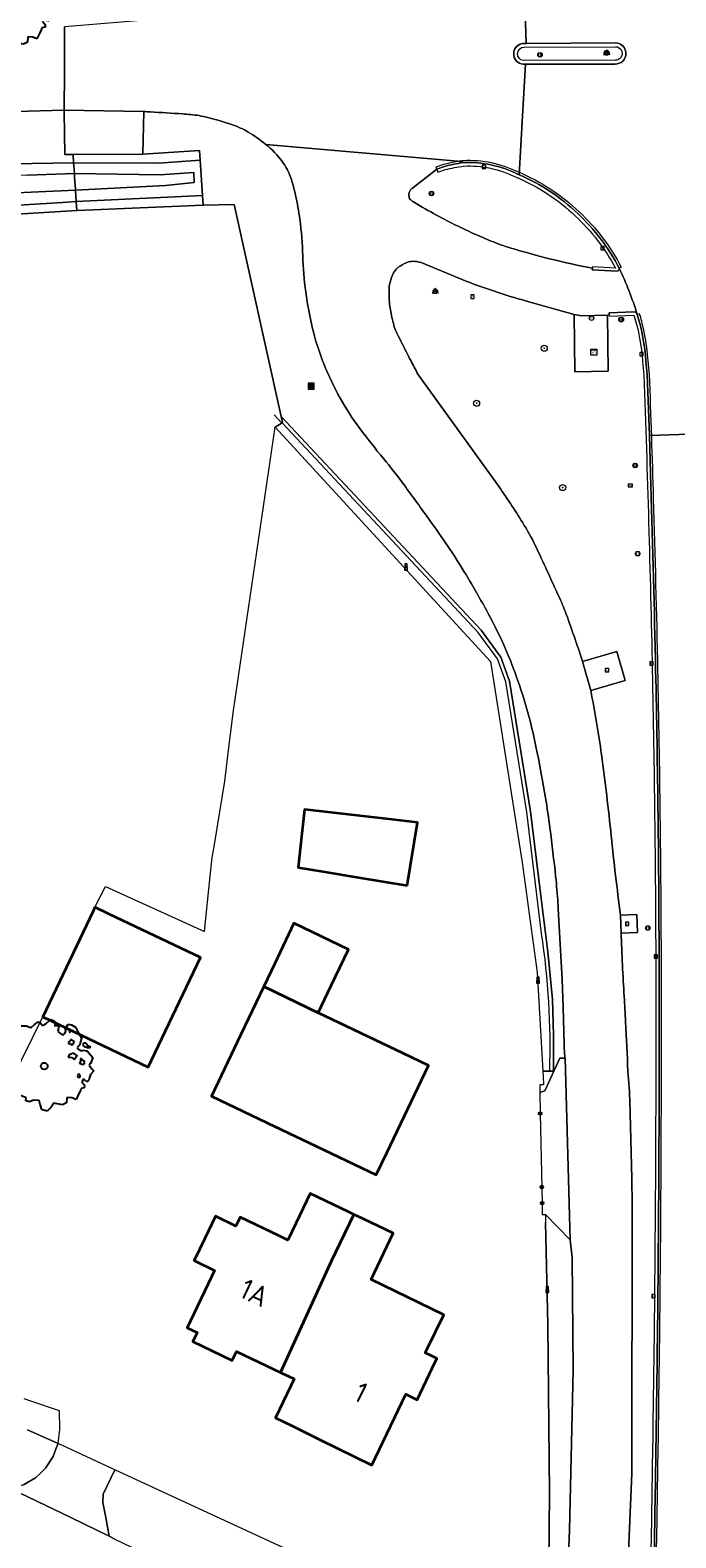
# Model space of a CAD drawing. Header units: metres. Extents: x 152391 to 157968, y 462336 to 467280.
# Tile 322 of 656: x 153746 to 153788, y 465840 to 465940. Entities that reach past the tile are written whole.
import ezdxf
from ezdxf.enums import TextEntityAlignment as Align

# ---------------------------------------------------------------- set-up
doc = ezdxf.new("R2010")
doc.units = ezdxf.units.M
doc.header["$LTSCALE"] = 0.75
doc.layers.get('0').update_dxf_attribs({"lineweight": 25})
for name, color, linetype, lineweight in [('B-GV-GR-BOOM-S', 252, 'Continuous', 25), ('B-WE-GR-BOOM-S', 251, 'Continuous', 25), ('B-WE-GR-GRAS-GV', 251, 'Continuous', 13), ('B-WE-GR-GROENVOORZIENING-GV', 251, 'Continuous', 18), ('B-WE-GR-HAAG-G', 251, 'GR-HAAG1', 13), ('B-WE-IE-MEUBILAIR_WEGMEUBILAIR-GV', 251, 'Continuous', 18), ('B-WE-IE-MEUBILAIR_WEGMEUBILAIR-S', 251, 'Continuous', 25), ('B-WE-IE-MEUBILAIR_WEGMEUBILAIR_PAAL-S', 251, 'Continuous', 25), ('B-WE-IE-MEUBILAIR_WEGMEUBILAIR_VERKEERSBORD-S', 251, 'Continuous', 25), ('B-WE-OG-BEBOUWING-GV', 6, 'Continuous', 35), ('B-WE-OG-BEBOUWING-T18', 1, 'Continuous', 18), ('B-WE-OG-WATER-GV', 251, 'Continuous', 18), ('B-WE-OG-WATER_SLOOT-GV', 251, 'Continuous', 18), ('B-WE-OG-WEG-GV', 251, 'Continuous', 18), ('B-WE-RI-GWA_KOLK-S', 251, 'Continuous', 25), ('B-WE-RI-GWA_RIOOLPUT-S', 251, 'Continuous', 25), ('B-WE-RI-HWA_GOOT_LIJNGOOT-G', 251, 'Continuous', 18), ('B-WE-VH-VERHARDING_ASFALT-GV', 251, 'Continuous', 18), ('B-WE-VH-VERHARDING_GESLOTEN-GV', 251, 'Continuous', 18), ('B-WE-VH-VERHARDING_OPEN-GV', 251, 'Continuous', 18), ('B-WE-VH-VERHARDING_STRAATBAKSTEEN-GV', 251, 'Continuous', 18), ('B-WE-VW-VRI-S', 160, 'Continuous', 25), ('X-XX-AL-VERWIJZING-S', 251, 'Continuous', 25)]:
    doc.layers.add(name, color=color, linetype=linetype, lineweight=lineweight)
doc.styles.add('NLCS-ISO', font='isocpeur.ttf')
doc.styles.add('NLCS-ISO-ANNOTATIVE-T18', font='NLCS-ISO.ttf', dxfattribs={"height": 1.8})
doc.styles.add('NLCS-ISO-M750-T18', font='NLCS-ISO.ttf', dxfattribs={"height": 1.35})
doc.linetypes.add('GR-HAAG1', pattern='A,6,[176,NLCS.SHX,S=0.125,R=0,X=0,Y=0],-2', length=8)

# ---------------------------------------------------------------- blocks, each defined once
blk = doc.blocks.new('SIE-WEG_VERKEERSBORD_INFORMATIE-SO')
at = {"linetype": 'ByBlock', "lineweight": 18}
h = blk.add_hatch(color=0, dxfattribs=at)
h.dxf.hatch_style = 1
h.paths.add_polyline_path([(0.32, 0.49), (-0.82, 0.49), (-0.82, 0.19), (-0.32, 0.19), (-0.32, -1.62), (0.32, -1.62)])
h = blk.add_hatch(color=0, dxfattribs=at)
h.dxf.hatch_style = 1
edge = h.paths.add_edge_path()
edge.add_arc((0, 1.25), 0.373, 0, 360)
at = {"color": 0, "linetype": 'ByBlock', "lineweight": 18}
for points in [[(-2, -2), (2, -2), (2, 2), (-2, 2)], [(0.32, 0.49), (-0.82, 0.49), (-0.82, 0.19), (-0.32, 0.19), (-0.32, -1.62), (0.32, -1.62)]]:
    blk.add_lwpolyline(points, close=True, dxfattribs=at)
blk.add_circle((0, 1.25), 0.373, dxfattribs=at)
blk = doc.blocks.new('SIE-WEG_VERKEERSBORD-SO')
at = {"color": 0, "linetype": 'ByBlock', "lineweight": 18}
blk.add_lwpolyline([(-1.125, -1.125), (1.125, -1.125), (1.125, 1.125), (-1.125, 1.125)], close=True, dxfattribs=at)
at = {"color": 0, "linetype": 'ByBlock', "lineweight": 18, "style": 'NLCS-ISO'}
blk.add_text('vb', height=1.5, dxfattribs=at).set_placement((0, 0), align=Align.MIDDLE_CENTER)
blk = doc.blocks.new('SIE-WEG_VERKEERSBORD_WEGWIJZER-SO')
at = {"linetype": 'ByBlock', "lineweight": 18}
h = blk.add_hatch(color=0, dxfattribs=at)
h.dxf.hatch_style = 1
h.paths.add_polyline_path([(0.5, 1), (0, 2), (-0.5, 1)])
h = blk.add_hatch(color=0, dxfattribs=at)
h.dxf.hatch_style = 1
h.paths.add_polyline_path([(-1.38, -0.22), (-2, -1.15), (-0.88, -1.09)])
h = blk.add_hatch(color=0, dxfattribs=at)
h.dxf.hatch_style = 1
h.paths.add_polyline_path([(1.38, -0.22), (2, -1.15), (0.88, -1.09)])
at = {"color": 0, "linetype": 'ByBlock', "lineweight": 18}
for points in [[(-1.13, -0.65), (0, 0)], [(0, 1), (0, 0)], [(1.13, -0.65), (0, 0)]]:
    blk.add_lwpolyline(points, dxfattribs=at)
for points in [[(0.5, 1), (0, 2), (-0.5, 1)], [(-1.38, -0.22), (-2, -1.15), (-0.88, -1.09)], [(1.38, -0.22), (2, -1.15), (0.88, -1.09)]]:
    blk.add_lwpolyline(points, close=True, dxfattribs=at)
blk = doc.blocks.new('SKL-VRI_TERREINKAST-SO')
at = {"lineweight": 18}
for points in [[(-2, 2), (2, 2), (2, 1.68), (-2, 1.68)], [(-2, 1.52), (2, 1.52), (2, -2), (-2, -2)]]:
    blk.add_lwpolyline(points, close=True, dxfattribs=at)
at = {"lineweight": 18, "style": 'NLCS-ISO'}
blk.add_text('vri', height=1.8, dxfattribs=at).set_placement((0, 0), align=Align.MIDDLE_CENTER)
blk = doc.blocks.new('SAL-VERWIJZING_SYMBOOL-SO')
at = {"color": 0, "linetype": 'ByBlock', "lineweight": -2}
blk.add_circle((0, 0), 0.9, dxfattribs=at)
at = {"color": 0, "linetype": 'ByBlock', "lineweight": -2, "style": 'NLCS-ISO-ANNOTATIVE-T18'}
blk.add_attdef('SYMBOOL', (2.5, -2.5), '', height=1.8, dxfattribs=at)
blk = doc.blocks.new('SIE-WEG_PAAL_VERKEERSBORD-SO')
at = {"color": 0, "linetype": 'ByBlock', "lineweight": 18}
blk.add_circle((0, 0), 1.5, dxfattribs=at)
at = {"color": 0, "linetype": 'ByBlock', "lineweight": 18, "style": 'NLCS-ISO'}
blk.add_text('vb', height=1.5, dxfattribs=at).set_placement((0, 0.13), align=Align.MIDDLE_CENTER)
blk = doc.blocks.new('SIE-WEG_PAAL_GRENSPAAL-SO')
at = {"linetype": 'ByBlock', "lineweight": 18}
h = blk.add_hatch(color=0, dxfattribs=at)
h.dxf.hatch_style = 1
h.paths.add_polyline_path([(0.90625, -0.5), (0.875, 0), (-0.875, 0), (-0.90625, -0.5)])
h.paths.add_polyline_path([(-0.8125, 1), (-0.84375, 0.5), (0.84375, 0.5), (0.8125, 1)])
at = {"color": 0, "linetype": 'ByBlock', "lineweight": 18}
blk.add_lwpolyline([(-1, -2), (1, -2), (0.75, 2), (-0.75, 2)], close=True, dxfattribs=at)
for points in [[(0.875, 0), (-0.875, 0)], [(0.84375, 0.5), (-0.84375, 0.5)], [(0.8125, 1), (-0.8125, 1)], [(0.90625, -0.5), (-0.90625, -0.5)]]:
    blk.add_lwpolyline(points, dxfattribs=at)
blk = doc.blocks.new('SIE-WEG_PAAL_DRUKKNOPPAAL-SO')
at = {"color": 0, "linetype": 'ByBlock', "lineweight": 18}
blk.add_circle((0, 0), 1.5, dxfattribs=at)
at = {"color": 0, "linetype": 'ByBlock', "lineweight": 18, "style": 'NLCS-ISO'}
blk.add_text('dk', height=1.5, dxfattribs=at).set_placement((0, 0.15), align=Align.MIDDLE_CENTER)
blk = doc.blocks.new('SKL-VRI_PAAL-SO')
at = {"lineweight": 18}
blk.add_circle((0, 0), 1.59, dxfattribs=at)
at = {"lineweight": 18, "style": 'NLCS-ISO'}
blk.add_text('vri', height=1.8, dxfattribs=at).set_placement((-0.06, 0.08), align=Align.MIDDLE_CENTER)
blk = doc.blocks.new('SIE-WEG_PAAL_HECTOMETERPAAL-SO')
at = {"color": 0, "linetype": 'ByBlock', "lineweight": 18}
blk.add_lwpolyline([(-1.44375, -0.94375), (1.44375, -0.94375), (1.44375, 0.94375), (-1.44375, 0.94375)], close=True, dxfattribs=at)
at = {"color": 0, "linetype": 'ByBlock', "lineweight": 18, "style": 'NLCS-ISO'}
blk.add_text('hm', height=1.5, dxfattribs=at).set_placement((0, 0), align=Align.MIDDLE_CENTER)
at = {"style": 'NLCS-ISO'}
blk.add_attdef('WAARDE', (2.13125, -1.69375), '', height=1.5, dxfattribs=at)
blk = doc.blocks.new('SRI-KOLK-SO')
at = {"color": 0, "linetype": 'ByBlock', "lineweight": 18}
blk.add_lwpolyline([(-1.125, -1.125), (1.125, -1.125), (1.125, 1.125), (-1.125, 1.125)], close=True, dxfattribs=at)
at = {"color": 0, "linetype": 'ByBlock', "lineweight": 18, "style": 'NLCS-ISO'}
blk.add_text('k', height=1.5, dxfattribs=at).set_placement((0, 0), align=Align.MIDDLE_CENTER)
blk = doc.blocks.new('SRI-PUT_INSPECTIEPUT_RIOOLPUT-SO')
at = {"color": 0, "linetype": 'ByBlock', "lineweight": 18}
blk.add_lwpolyline([(-1.12, -1.12), (1.12, -1.12), (1.12, 1.12), (-1.12, 1.12)], close=True, dxfattribs=at)
at = {"color": 0, "linetype": 'ByBlock', "lineweight": 18, "style": 'NLCS-ISO'}
blk.add_text('r', height=1.5, dxfattribs=at).set_placement((0, 0.28), align=Align.MIDDLE_CENTER)
blk = doc.blocks.new('SGR-BOOM_01-SO')
at = {"linetype": 'ByBlock', "lineweight": 18}
h = blk.add_hatch(color=0, dxfattribs=at)
h.dxf.hatch_style = 1
edge = h.paths.add_edge_path()
edge.add_arc((0, 0), 0.25, 0, 360)
at = {"color": 0, "linetype": 'ByBlock', "lineweight": 18}
for radius in [2, 0.25]:
    blk.add_circle((0, 0), radius, dxfattribs=at)
blk = doc.blocks.new('SGR-BOOM_50_100')
at = {"linetype": 'Continuous'}
for p, q in [((0.116, 2.811), (0.364, 3.044)), ((0.364, 3.044), (0.467, 3.074)), ((0.467, 3.074), (0.591, 3.015)), ((0.591, 3.015), (0.695, 2.928)), ((-2.014, 1.935), (-1.972, 2.11)), ((-1.972, 2.11), (-1.869, 2.373)), ((-1.869, 2.373), (-1.807, 2.665)), ((-1.807, 2.665), (-1.187, 2.665)), ((-1.187, 2.665), (-0.918, 2.548)), ((-0.918, 2.548), (-0.835, 2.577)), ((-0.835, 2.577), (-0.649, 2.752)), ((-0.649, 2.752), (-0.401, 2.928)), ((-0.401, 2.928), (-0.236, 2.811)), ((-0.236, 2.811), (-0.112, 2.694)), ((-0.112, 2.694), (0.116, 2.811)), ((0.715, 2.723), (0.674, 2.665)), ((0.674, 2.665), (0.943, 2.694)), ((0.695, 2.928), (0.715, 2.723)), ((0.964, 2.636), (0.902, 2.285)), ((0.902, 2.285), (1.005, 2.198)), ((0.943, 2.694), (0.964, 2.636)), ((1.005, 2.198), (1.232, 2.052)), ((1.232, 2.052), (1.336, 2.139)), ((1.336, 2.139), (1.418, 2.285)), ((1.398, 2.49), (1.584, 2.782)), ((1.418, 2.285), (1.398, 2.49)), ((1.584, 2.782), (1.811, 2.723)), ((1.729, 2.431), (1.646, 2.373)), ((1.646, 2.373), (1.687, 2.227)), ((1.687, 2.227), (1.708, 2.198)), ((1.708, 2.256), (1.729, 2.431)), ((1.811, 2.723), (2.059, 2.577)), ((2.059, 2.577), (2.225, 2.256)), ((2.225, 2.256), (2.452, 1.876)), ((-2.903, 1.029), (-2.717, 1.555)), ((-2.841, 0.942), (-2.903, 1.029)), ((-2.717, 1.555), (-2.593, 1.526)), ((-2.593, 1.526), (-2.386, 1.613)), ((-2.386, 1.613), (-2.096, 1.526)), ((-2.096, 1.526), (-1.993, 1.643)), ((-1.993, 1.643), (-2.014, 1.935)), ((1.667, 1.613), (1.584, 1.555)), ((1.584, 1.555), (1.646, 1.467)), ((1.646, 1.467), (1.749, 1.497)), ((1.729, 1.73), (1.667, 1.613)), ((1.832, 1.73), (1.729, 1.73)), ((1.749, 1.497), (1.832, 1.38)), ((1.915, 1.672), (1.832, 1.73)), ((1.832, 1.38), (1.915, 1.497)), ((1.997, 1.555), (1.915, 1.672)), ((1.915, 1.497), (1.997, 1.555)), ((2.349, 1.409), (2.183, 1.234)), ((2.183, 1.234), (2.266, 1.117)), ((2.266, 1.117), (2.452, 1)), ((2.452, 1.876), (2.349, 1.409)), ((2.452, 1), (2.556, 1.059)), ((2.618, 1.526), (2.556, 1.438)), ((2.556, 1.438), (2.597, 1.321)), ((2.556, 1.059), (2.783, 1)), ((2.597, 1.321), (2.721, 1.234)), ((2.742, 1.526), (2.618, 1.526)), ((2.721, 1.292), (2.907, 1.205)), ((2.721, 1.234), (2.742, 1.292)), ((2.886, 1.351), (2.742, 1.526)), ((2.783, 1), (2.907, 0.913)), ((3.072, 1.263), (2.886, 1.351)), ((2.907, 1.205), (3.072, 1.263)), ((-3.027, 0.65), (-2.944, 0.854)), ((-2.655, 0.737), (-3.027, 0.65)), ((-2.985, -0.051), (-2.965, 0.153)), ((-2.965, 0.153), (-2.469, 0.124)), ((-2.944, 0.854), (-2.841, 0.942)), ((-2.531, 0.591), (-2.655, 0.737)), ((-2.365, 0.329), (-2.531, 0.591)), ((-2.469, 0.124), (-2.365, 0.329)), ((1.646, 0.737), (1.584, 0.591)), ((1.584, 0.591), (1.832, 0.562)), ((1.873, 0.825), (1.646, 0.737)), ((1.832, 0.562), (1.977, 0.445)), ((1.977, 0.825), (1.873, 0.825)), ((2.163, 0.708), (1.977, 0.825)), ((1.977, 0.445), (2.142, 0.65)), ((2.142, 0.65), (2.204, 0.737)), ((2.39, 0.329), (2.328, 0.183)), ((2.549, 0.087), (2.328, 0.183)), ((2.411, 0.533), (2.39, 0.416)), ((2.39, 0.416), (2.39, 0.329)), ((2.535, 0.416), (2.411, 0.533)), ((2.618, 0.358), (2.535, 0.416)), ((2.549, 0.087), (2.68, 0.241)), ((2.68, 0.241), (2.618, 0.358)), ((2.907, 0.913), (3.217, 0.562)), ((3.052, 0.183), (2.969, 0.066)), ((2.969, 0.066), (3.135, -0.168)), ((3.217, 0.562), (3.052, 0.183)), ((-2.737, -0.314), (-2.985, -0.051)), ((-2.758, -0.898), (-2.655, -0.752)), ((-2.407, -1.336), (-2.758, -0.898)), ((-2.551, -0.577), (-2.737, -0.314)), ((-2.655, -0.752), (-2.551, -0.577)), ((2.287, -0.518), (2.204, -0.635)), ((2.204, -0.635), (2.225, -0.752)), ((2.245, -0.752), (2.37, -0.723)), ((2.37, -0.606), (2.287, -0.518)), ((2.37, -0.723), (2.37, -0.606)), ((2.597, -0.84), (2.473, -1.044)), ((2.804, -1.044), (2.597, -0.84)), ((2.948, -0.927), (2.804, -1.044)), ((2.99, -0.752), (2.948, -0.927)), ((3.052, -0.548), (2.99, -0.752)), ((3.279, -0.314), (3.052, -0.548)), ((3.135, -0.168), (3.279, -0.314)), ((-2.22, -1.394), (-2.407, -1.336)), ((-2.262, -1.599), (-2.22, -1.394)), ((-1.972, -1.862), (-2.262, -1.599)), ((-1.621, -1.92), (-1.972, -1.862)), ((-1.187, -2.095), (-1.621, -1.92)), ((2.287, -1.803), (2.101, -2.212)), ((2.411, -1.57), (2.287, -1.803)), ((2.432, -1.482), (2.411, -1.57)), ((2.638, -1.424), (2.432, -1.482)), ((2.473, -1.044), (2.535, -1.132)), ((2.535, -1.132), (2.659, -1.248)), ((2.659, -1.248), (2.638, -1.424)), ((-1.207, -2.3), (-1.187, -2.095)), ((-0.98, -2.358), (-1.207, -2.3)), ((-0.711, -2.241), (-0.98, -2.358)), ((-0.339, -2.271), (-0.711, -2.241)), ((-0.277, -2.533), (-0.339, -2.271)), ((-0.236, -2.65), (-0.277, -2.533)), ((-0.174, -2.855), (-0.236, -2.65)), ((0.199, -2.971), (-0.174, -2.855)), ((0.447, -2.709), (0.199, -2.971)), ((0.633, -2.446), (0.447, -2.709)), ((1.212, -2.563), (0.633, -2.446)), ((1.48, -2.417), (1.212, -2.563)), ((1.501, -2.066), (1.48, -2.417)), ((1.832, -2.095), (1.501, -2.066)), ((2.101, -2.212), (1.832, -2.095))]:
    blk.add_line(p, q, dxfattribs=at)
blk.add_circle((0, 0), 0.225, dxfattribs=at)

msp = doc.modelspace()

# ---------------------------------------------------------------- linework, layer by layer
at = {"layer": 'B-WE-GR-GRAS-GV'}
for points in [[(153739.946, 465927.138), (153748.612, 465927.659), (153748.573, 465928.252), (153747.661, 465928.196), (153738.574, 465927.64)], [(153744.29, 465870.184), (153746.358, 465874.401), (153749.682, 465881.378), (153749.804, 465881.634), (153750.51, 465882.998), (153757.042, 465880.037), (153757.425, 465883.678), (153757.557, 465884.925), (153757.701, 465885.783), (153758.405, 465889.954), (153758.655, 465892.192), (153758.977, 465894.623), (153761.73, 465913.341), (153762.181, 465913.626), (153762.214, 465913.647), (153762.123, 465914.053), (153759.002, 465928.045), (153756.967, 465928.006), (153748.644, 465927.66), (153748.612, 465927.659), (153739.946, 465927.138)], [(153745.351, 465847.108), (153747.369, 465846.213), (153747.479, 465847.127), (153747.46, 465848.37), (153745.566, 465849.012), (153745.136, 465849.158)]]:
    msp.add_lwpolyline(points, dxfattribs=at)
at = {"layer": 'B-WE-GR-GROENVOORZIENING-GV'}
for points in [[(153753.031, 465934.19), (153752.978, 465931.369), (153756.72, 465931.621), (153756.764, 465930.977), (153756.923, 465928.649), (153756.967, 465928.006), (153759.002, 465928.045), (153762.123, 465914.053), (153766.99, 465908.855), (153772.431, 465903.043), (153775.333, 465899.944), (153776.636, 465898.152), (153777.219, 465896.578), (153778.605, 465887.948), (153779.26, 465882.555), (153779.74, 465878.68), (153780.046, 465875.546), (153780.12, 465873.176), (153780.12, 465870.809), (153779.408, 465870.815), (153779.428, 465870.446), (153779.457, 465869.911), (153779.206, 465869.894), (153779.212, 465869.385), (153779.55, 465869.512), (153780.538, 465871.666), (153780.881, 465871.657)], [(153772.905, 465930.572), (153772.413, 465930.398), (153770.801, 465929.137)], [(153777.842, 465930.022), (153777.804, 465930.039), (153777.77, 465930.053), (153777.742, 465930.065)], [(153774.127, 465923.069), (153771.379, 465924.214)], [(153782.688, 465923.843), (153782.67, 465923.741), (153784.327, 465923.64)], [(153785.432, 465920.965), (153783.804, 465920.9), (153783.808, 465920.757), (153783.682, 465920.754), (153783.726, 465917.035), (153781.52, 465916.996), (153781.491, 465920.795), (153778.326, 465921.678)], [(153786.561, 465909.48), (153786.456, 465912.792), (153786.316, 465916.818), (153786.23, 465917.711)], [(153771.153, 465916.856), (153776.517, 465909.404)], [(153782.034, 465897.867), (153784.3, 465898.521), (153784.849, 465896.612), (153782.583, 465895.958)], [(153780.682, 465876.867), (153780.436, 465881.531)], [(153784.554, 465881.115), (153785.634, 465881.149), (153785.672, 465879.963), (153784.592, 465879.929)], [(153785.322, 465861.773), (153785.293, 465844.233), (153784.527, 465826.088), (153782.67, 465809.779), (153782.393, 465807.341), (153779.64, 465789.717), (153776.545, 465769.911), (153772.73, 465747.178), (153770.565, 465735.91)], [(153780.803, 465831.135), (153781.175, 465840.474), (153781.414, 465851.048), (153781.341, 465858.498), (153781.21, 465859.668), (153779.587, 465861.343), (153779.6, 465860.814), (153779.748, 465854.061), (153779.857, 465842.923), (153779.76, 465833.635), (153779.554, 465831.241), (153775.873, 465832.801), (153774.282, 465833.475), (153774.181, 465828.69), (153774.169, 465828.112), (153776.268, 465827.62)]]:
    msp.add_lwpolyline(points, dxfattribs=at)
for points in [[(153753.485, 465934.173, 0.015397), (153753.031, 465934.19)], [(153755.593, 465934.04, 0.001418), (153753.485, 465934.173)], [(153756.15, 465933.995, 0.005207), (153755.593, 465934.04)], [(153757.249, 465933.81, 0.037321), (153756.15, 465933.995)], [(153758.902, 465933.319, 0.023497), (153757.249, 465933.81)], [(153759.939, 465932.839, 0.048163), (153758.902, 465933.319)], [(153761.106, 465932.025, 0.039785), (153759.939, 465932.839)], [(153762.184, 465930.895, 0.061603), (153761.106, 465932.025)], [(153762.749, 465929.821, 0.078869), (153762.184, 465930.895)], [(153774.159, 465930.82, 0.025468), (153772.905, 465930.572)], [(153777.742, 465930.065, 0.126939), (153774.159, 465930.82)], [(153781.718, 465927.455, 0.090622), (153777.842, 465930.022)], [(153763.068, 465928.677, 0.027405), (153762.749, 465929.821)], [(153770.643, 465928.977, 0.116574), (153770.574, 465928.797)], [(153770.801, 465929.137, 0.094378), (153770.643, 465928.977)], [(153763.353, 465927.076, 0.020518), (153763.068, 465928.677)], [(153770.574, 465928.797, 0.080961), (153770.579, 465928.513)], [(153770.579, 465928.513, 0.165998), (153770.648, 465928.388)], [(153770.648, 465928.388, 0.035478), (153770.821, 465928.252)], [(153770.821, 465928.252, 0.016931), (153771.252, 465927.985)], [(153771.252, 465927.985, 0.008593), (153772.757, 465927.156)], [(153763.546, 465924.663, 0.027754), (153763.353, 465927.076)], [(153772.757, 465927.156, 0.009397), (153774.117, 465926.471)], [(153784.463, 465923.843, 0.086055), (153781.718, 465927.455)], [(153774.117, 465926.471, 0.011869), (153775.528, 465925.834)], [(153775.528, 465925.834, 0.012951), (153776.781, 465925.338)], [(153776.781, 465925.338, 0.01968), (153777.225, 465925.195)], [(153777.225, 465925.195, 0.024177), (153782.688, 465923.843)], [(153763.738, 465922.278, -0.028496), (153763.546, 465924.663)], [(153770.43, 465924.225, 0.070575), (153769.836, 465923.883)], [(153770.847, 465924.303, 0.100349), (153770.43, 465924.225)], [(153771.379, 465924.214, 0.077417), (153770.847, 465924.303)], [(153769.547, 465923.534, 0.059654), (153769.319, 465922.928)], [(153769.836, 465923.883, 0.106525), (153769.547, 465923.534)], [(153776.208, 465922.319, -0.013288), (153774.127, 465923.069)], [(153784.327, 465923.64, 0.381381), (153784.463, 465923.843)], [(153764.252, 465919.634, -0.027232), (153763.738, 465922.278)], [(153769.319, 465922.928, 0.062698), (153769.247, 465922.321)], [(153769.247, 465922.321, 0.016672), (153769.277, 465921.6)], [(153778.326, 465921.678, -0.012725), (153776.208, 465922.319)], [(153769.277, 465921.6, 0.024117), (153769.341, 465921.1)], [(153769.341, 465921.1, 0.019789), (153769.565, 465920.083)], [(153785.652, 465920.791, 0.309574), (153785.432, 465920.965)], [(153769.565, 465920.083, 0.044574), (153769.72, 465919.656)], [(153786.23, 465917.711, 0.057827), (153785.652, 465920.791)], [(153764.933, 465917.54, -0.034034), (153764.252, 465919.634)], [(153769.72, 465919.656, 0.01111), (153769.808, 465919.475)], [(153769.808, 465919.475, 0.001368), (153770.392, 465918.305)], [(153770.392, 465918.305, 0.007152), (153770.678, 465917.749)], [(153766.021, 465915.256, -0.031473), (153764.933, 465917.54)], [(153770.678, 465917.749, 0.003083), (153771.153, 465916.856)], [(153767.31, 465913.268, -0.03383), (153766.021, 465915.256)], [(153768.873, 465911.278, -0.011542), (153767.31, 465913.268)], [(153770.24, 465909.526, 0.013143), (153768.873, 465911.278)], [(153771.952, 465907.171, 0.003636), (153770.24, 465909.526)], [(153776.517, 465909.404, -0.016309), (153778.188, 465906.86)], [(153786.87, 465897.288, 0.002446), (153786.561, 465909.48)], [(153773.129, 465905.49, 0.005549), (153771.952, 465907.171)], [(153778.188, 465906.86, -0.028886), (153779.01, 465905.332)], [(153774.221, 465903.792, 0.014286), (153773.129, 465905.49)], [(153779.01, 465905.332, -0.003327), (153780.579, 465901.918)], [(153775.681, 465901.261, 0.010273), (153774.221, 465903.792)], [(153776.803, 465899.019, 0.019622), (153775.681, 465901.261)], [(153780.579, 465901.918, -0.013807), (153780.879, 465901.198)], [(153780.879, 465901.198, -0.012917), (153782.034, 465897.867)], [(153777.681, 465896.838, 0.021168), (153776.803, 465899.019)], [(153787.1, 465878.008, 0.004565), (153786.87, 465897.288)], [(153778.441, 465894.412, 0.018162), (153777.681, 465896.838)], [(153782.583, 465895.958, -0.013032), (153783.292, 465891.728)], [(153779.047, 465891.824, 0.017708), (153778.441, 465894.412)], [(153779.589, 465888.863, 0.006715), (153779.047, 465891.824)], [(153783.292, 465891.728, -0.002984), (153783.634, 465889.006)], [(153779.885, 465886.869, 0.00996), (153779.589, 465888.863)], [(153783.634, 465889.006, -0.003026), (153783.936, 465886.359)], [(153780.261, 465883.659, 0.005604), (153779.885, 465886.869)], [(153783.936, 465886.359, 0.009537), (153784.554, 465881.115)], [(153780.413, 465881.906, 0.010241), (153780.261, 465883.659)], [(153780.436, 465881.531, 0.00282), (153780.413, 465881.906)], [(153784.592, 465879.929, 0.009758), (153784.795, 465875.732)], [(153787.015, 465855.616, 0.002992), (153787.1, 465878.008)], [(153780.752, 465875.211, 0.004822), (153780.682, 465876.867)], [(153780.84, 465872.01, 0.002506), (153780.752, 465875.211)], [(153784.795, 465875.732, -0.002397), (153784.885, 465874.068)], [(153784.885, 465874.068, -0.000901), (153785.038, 465870.799)], [(153780.881, 465871.657, -0.0143), (153780.84, 465872.01)], [(153785.038, 465870.799, -0.014096), (153785.164, 465868.674)], [(153785.164, 465868.674, -0.004348), (153785.322, 465861.773)], [(153786.783, 465839.356, 0.001599), (153787.015, 465855.616)]]:
    msp.add_lwpolyline(points, format="xyb", dxfattribs=at)
for points in [[(153748.367, 465931.352), (153748.403, 465930.806), (153754.02, 465930.783), (153756.764, 465930.977), (153756.72, 465931.621), (153752.978, 465931.369)], [(153748.612, 465927.659), (153748.644, 465927.66), (153756.967, 465928.006), (153756.923, 465928.649), (153748.573, 465928.252)], [(153778.041, 465884.593), (153779.039, 465877.317), (153779.408, 465870.815), (153780.12, 465870.809), (153780.12, 465873.176), (153780.046, 465875.546), (153779.74, 465878.68), (153779.26, 465882.555), (153778.605, 465887.948), (153777.219, 465896.578), (153776.636, 465898.152), (153775.333, 465899.944), (153772.431, 465903.043), (153766.99, 465908.855), (153762.123, 465914.053), (153762.214, 465913.647), (153762.181, 465913.626), (153761.73, 465913.341), (153775.95, 465897.861)]]:
    msp.add_lwpolyline(points, close=True, dxfattribs=at)
at = {"layer": 'B-WE-GR-HAAG-G'}
for points in [[(153761.657, 465914.17), (153762.166, 465913.617)], [(153779.33, 465879.906), (153778.357, 465887.913), (153776.976, 465896.514), (153776.414, 465898.033), (153775.14, 465899.784), (153762.181, 465913.626)], [(153775.873, 465832.801), (153779.554, 465831.241), (153779.76, 465833.635), (153779.857, 465842.923), (153779.748, 465854.061), (153779.6, 465860.814)]]:
    msp.add_lwpolyline(points, dxfattribs=at)
msp.add_lwpolyline([(153779.87, 465870.811, 0.045303), (153779.33, 465879.906)], format="xyb", dxfattribs=at)
at = {"layer": 'B-WE-IE-MEUBILAIR_WEGMEUBILAIR-GV'}
for points in [[(153777.487, 465938.034, 0.401887), (153778.118, 465937.314)], [(153778.179, 465938.696, 0.401772), (153777.487, 465938.034)], [(153778.13, 465937.564, -0.947885), (153778.18, 465938.446)], [(153784.183, 465937.333, 0.425965), (153784.906, 465938.035)], [(153784.222, 465938.478, -1.007853), (153784.188, 465937.583)], [(153784.882, 465938.211, 0.332348), (153784.225, 465938.728)], [(153784.906, 465938.035, 0.068459), (153784.882, 465938.211)], [(153774.159, 465930.82, 0.025468), (153772.905, 465930.572)], [(153772.97, 465930.356, -0.026392), (153774.18, 465930.596)], [(153777.742, 465930.065, 0.126939), (153774.159, 465930.82)], [(153774.18, 465930.596, -0.126265), (153777.649, 465929.86)], [(153781.718, 465927.455, 0.090622), (153777.842, 465930.022)], [(153777.649, 465929.86, -0.093071), (153781.563, 465927.291)], [(153781.563, 465927.291, -0.084255), (153784.208, 465923.845)], [(153784.463, 465923.843, 0.086055), (153781.718, 465927.455)], [(153784.327, 465923.64, 0.381381), (153784.463, 465923.843)], [(153785.652, 465920.791, 0.309574), (153785.432, 465920.965)], [(153785.431, 465920.743, -0.058625), (153786.006, 465917.692)], [(153786.23, 465917.711, 0.057827), (153785.652, 465920.791)], [(153786.091, 465916.803, -0.003996), (153786.645, 465897.283)], [(153786.87, 465897.288, 0.002446), (153786.561, 465909.48)], [(153786.645, 465897.283, -0.004566), (153786.875, 465878.007)], [(153787.1, 465878.008, 0.004565), (153786.87, 465897.288)], [(153786.875, 465878.007, -0.002992), (153786.79, 465855.618)], [(153787.015, 465855.616, 0.002992), (153787.1, 465878.008)], [(153786.79, 465855.618, -0.001599), (153786.558, 465839.36)], [(153786.783, 465839.356, 0.001599), (153787.015, 465855.616)]]:
    msp.add_lwpolyline(points, format="xyb", dxfattribs=at)
for points in [[(153784.225, 465938.728), (153778.306, 465938.697), (153778.179, 465938.696)], [(153778.18, 465938.446), (153784.222, 465938.478)], [(153778.118, 465937.314), (153778.277, 465937.314), (153784.183, 465937.333)], [(153784.188, 465937.583), (153778.13, 465937.564)], [(153772.905, 465930.572), (153772.413, 465930.398), (153772.48, 465930.18), (153772.97, 465930.356)], [(153777.842, 465930.022), (153777.804, 465930.039), (153777.77, 465930.053), (153777.742, 465930.065)], [(153784.208, 465923.845), (153782.706, 465923.945), (153782.688, 465923.843), (153782.67, 465923.741), (153784.327, 465923.64)], [(153785.432, 465920.965), (153783.804, 465920.9), (153783.808, 465920.757), (153783.81, 465920.669), (153785.431, 465920.743)], [(153786.006, 465917.692), (153786.091, 465916.803)], [(153786.561, 465909.48), (153786.456, 465912.792), (153786.316, 465916.818), (153786.23, 465917.711)]]:
    msp.add_lwpolyline(points, dxfattribs=at)
at = {"layer": 'B-WE-OG-BEBOUWING-GV'}
for points in [[(153770.446, 465883.077), (153771.121, 465887.229), (153769.248, 465887.445), (153763.655, 465888.089), (153763.485, 465886.512), (153763.241, 465884.249), (153764.872, 465883.984), (153767.229, 465883.6)], [(153749.804, 465881.634), (153749.682, 465881.378), (153746.358, 465874.401), (153753.337, 465871.076), (153756.783, 465878.309), (153750.75, 465881.183)], [(153760.966, 465876.398), (153764.57, 465874.663), (153765.429, 465876.457), (153766.573, 465878.848), (153762.965, 465880.575), (153761.698, 465877.927)], [(153764.57, 465874.663), (153760.966, 465876.398), (153759.445, 465873.219), (153757.505, 465869.164), (153761.709, 465867.155), (153763.961, 465866.079), (153768.404, 465863.956), (153769.105, 465865.421), (153771.859, 465871.175), (153770.201, 465871.969)], [(153762.081, 465850.908), (153765.45, 465858.282), (153766.912, 465861.345), (153766.561, 465861.512), (153764.032, 465862.717), (153763.092, 465860.747), (153762.569, 465859.65), (153761.975, 465859.933), (153759.401, 465861.162), (153759.121, 465860.575), (153757.768, 465861.221), (153757.068, 465859.756), (153756.367, 465858.288), (153757.72, 465857.642), (153757.303, 465856.767), (153757.281, 465856.722), (153755.912, 465853.852), (153756.566, 465853.54), (153756.282, 465852.944), (153758.886, 465851.702), (153759.17, 465852.297)], [(153762.081, 465850.908), (153762.978, 465850.48), (153762.754, 465850.011), (153761.751, 465847.908), (153762.844, 465847.368), (153764.689, 465846.457), (153768.103, 465844.77), (153770.354, 465849.472), (153771.116, 465849.101), (153772.124, 465851.235), (153772.405, 465851.83), (153772.135, 465851.958), (153771.645, 465852.189), (153771.8, 465852.508), (153772.868, 465854.715), (153768.071, 465857.038), (153769.529, 465860.096), (153767.532, 465861.049), (153766.912, 465861.345), (153765.45, 465858.282)]]:
    msp.add_lwpolyline(points, close=True, dxfattribs=at)
at = {"layer": 'B-WE-OG-WATER-GV'}
msp.add_lwpolyline([(153748.468, 465929.827), (153748.518, 465929.073), (153748.523, 465929), (153754.468, 465929.306), (153756.358, 465929.506), (153756.346, 465930.16), (153754.118, 465930.023), (153748.45, 465930.105)], close=True, dxfattribs=at)
at = {"layer": 'B-WE-OG-WATER_SLOOT-GV'}
msp.add_lwpolyline([(153748.403, 465930.806), (153748.416, 465930.609), (153748.45, 465930.105), (153754.118, 465930.023), (153756.346, 465930.16), (153756.358, 465929.506), (153754.468, 465929.306), (153748.523, 465929), (153748.573, 465928.252), (153756.923, 465928.649), (153756.764, 465930.977), (153754.02, 465930.783)], close=True, dxfattribs=at)
for points in [[(153708.757, 465927.323), (153718.186, 465927.695), (153729.362, 465928.163), (153740.207, 465928.622), (153748.523, 465929), (153748.518, 465929.073), (153748.468, 465929.827), (153748.45, 465930.105), (153745.342, 465929.983), (153736.557, 465929.559), (153726.742, 465929.097), (153716.489, 465928.752), (153708.816, 465928.462)], [(153745.342, 465929.983), (153748.45, 465930.105), (153748.416, 465930.609), (153748.403, 465930.806), (153744.277, 465930.736)], [(153738.574, 465927.64), (153747.661, 465928.196), (153748.573, 465928.252), (153748.523, 465929), (153740.207, 465928.622)]]:
    msp.add_lwpolyline(points, dxfattribs=at)
at = {"layer": 'B-WE-OG-WEG-GV'}
for points in [[(153744.277, 465930.736), (153748.403, 465930.806), (153748.367, 465931.352), (153747.811, 465931.35), (153747.784, 465934.152), (153747.785, 465934.279), (153742.183, 465934.121)], [(153745.078, 465843.489), (153745.875, 465843.949), (153746.158, 465844.216), (153746.545, 465844.581), (153747.052, 465845.349), (153747.257, 465845.907), (153747.336, 465846.122), (153747.348, 465846.154), (153747.369, 465846.213), (153745.351, 465847.108)]]:
    msp.add_lwpolyline(points, dxfattribs=at)
msp.add_lwpolyline([(153766.287, 465837.46), (153751.123, 465844.463), (153750.352, 465842.866), (153750.324, 465842.323), (153750.524, 465841.325), (153750.746, 465840.082), (153751.134, 465839.894), (153753.232, 465838.875), (153755.052, 465837.991), (153758.883, 465836.098), (153761.977, 465834.568), (153763.233, 465833.891), (153763.564, 465833.713), (153764.058, 465833.78), (153764.417, 465833.869), (153764.753, 465834.049), (153764.944, 465834.251)], close=True, dxfattribs=at)
at = {"layer": 'B-WE-RI-HWA_GOOT_LIJNGOOT-G'}
for points in [[(153772.862, 465930.716, -0.018246), (153773.798, 465930.915)], [(153773.798, 465930.915, -0.003257), (153774.145, 465930.97)], [(153774.145, 465930.97, -0.126789), (153777.804, 465930.202)], [(153777.804, 465930.202, -0.092687), (153781.821, 465927.564)], [(153781.821, 465927.564, -0.086339), (153784.596, 465923.912)], [(153786.137, 465919.508, 0.018695), (153785.883, 465920.581)], [(153786.379, 465917.723, 0.030228), (153786.137, 465919.508)], [(153786.736, 465908.627, 0.001709), (153786.466, 465916.828)], [(153787.02, 465897.291, 0.002292), (153786.736, 465908.627)], [(153787.25, 465878.008, 0.004564), (153787.02, 465897.291)], [(153787.165, 465855.614, 0.002992), (153787.25, 465878.008)], [(153786.933, 465839.353, 0.001599), (153787.165, 465855.614)]]:
    msp.add_lwpolyline(points, format="xyb", dxfattribs=at)
for points in [[(153772.413, 465930.398), (153772.363, 465930.539), (153772.862, 465930.716)], [(153784.596, 465923.912), (153784.463, 465923.843)], [(153785.883, 465920.581), (153785.802, 465920.834), (153785.652, 465920.791)], [(153786.466, 465916.828), (153786.379, 465917.723)]]:
    msp.add_lwpolyline(points, dxfattribs=at)
at = {"layer": 'B-WE-VH-VERHARDING_ASFALT-GV'}
for points in [[(153742.183, 465934.121), (153747.785, 465934.279), (153747.795, 465936.83), (153747.807, 465939.789)], [(153750.746, 465840.082), (153748.208, 465841.314), (153744.871, 465842.934)], [(153751.134, 465839.894), (153750.746, 465840.082)]]:
    msp.add_lwpolyline(points, dxfattribs=at)
at = {"layer": 'B-WE-VH-VERHARDING_GESLOTEN-GV'}
for points in [[(153778.093, 465945.713), (153778.306, 465938.697), (153784.225, 465938.728)], [(153778.179, 465938.696), (153778.306, 465938.697), (153778.093, 465945.713)], [(153756.078, 465940.483), (153747.807, 465939.789), (153747.795, 465936.83), (153747.785, 465934.279), (153753.031, 465934.19)], [(153777.742, 465930.065), (153777.77, 465930.053), (153777.804, 465930.039), (153777.842, 465930.022), (153778.073, 465933.893), (153778.277, 465937.314), (153778.118, 465937.314)], [(153784.183, 465937.333), (153778.277, 465937.314), (153778.073, 465933.893), (153777.842, 465930.022)], [(153774.159, 465930.82), (153773.798, 465930.915), (153761.106, 465932.025)], [(153761.106, 465932.025), (153773.798, 465930.915), (153774.159, 465930.82)], [(153770.801, 465929.137), (153772.413, 465930.398), (153772.905, 465930.572)], [(153771.379, 465924.214), (153774.127, 465923.069)], [(153784.327, 465923.64), (153782.67, 465923.741), (153782.688, 465923.843)], [(153778.326, 465921.678), (153781.491, 465920.795), (153781.98, 465920.708), (153783.682, 465920.754), (153783.808, 465920.757), (153783.804, 465920.9), (153785.432, 465920.965)], [(153786.23, 465917.711), (153786.316, 465916.818), (153786.456, 465912.792), (153789.719, 465912.899), (153792.935, 465913.004), (153796.786, 465913.131), (153796.768, 465914.331), (153796.75, 465921.259)], [(153776.517, 465909.404), (153771.153, 465916.856)], [(153786.265, 465824.243), (153785.736, 465814.176), (153785.883, 465814.155), (153785.443, 465809.538), (153788.969, 465809.529), (153788.978, 465821.399), (153789.36, 465832.359), (153789.885, 465845.87), (153790.098, 465857.075), (153790.333, 465868.549), (153790.333, 465880.75), (153790.352, 465892.951), (153789.974, 465905.213), (153789.719, 465912.899), (153786.456, 465912.792), (153786.561, 465909.48)], [(153782.583, 465895.958), (153782.034, 465897.867)], [(153780.436, 465881.531), (153780.682, 465876.867)], [(153784.592, 465879.929), (153784.554, 465881.115)], [(153780.881, 465871.657), (153781.21, 465859.668), (153781.341, 465858.498), (153781.414, 465851.048), (153781.175, 465840.474), (153780.803, 465831.135)], [(153779.618, 465817.474), (153779.502, 465816.338), (153778.767, 465810.25), (153782.67, 465809.779), (153784.527, 465826.088), (153785.293, 465844.233), (153785.322, 465861.773)]]:
    msp.add_lwpolyline(points, dxfattribs=at)
for points in [[(153778.118, 465937.314, -0.401887), (153777.487, 465938.034)], [(153777.487, 465938.034, -0.401772), (153778.179, 465938.696)], [(153784.906, 465938.035, -0.425965), (153784.183, 465937.333)], [(153784.225, 465938.728, -0.332348), (153784.882, 465938.211)], [(153784.882, 465938.211, -0.068459), (153784.906, 465938.035)], [(153753.031, 465934.19, -0.015397), (153753.485, 465934.173)], [(153753.485, 465934.173, -0.001418), (153755.593, 465934.04)], [(153755.593, 465934.04, -0.005207), (153756.15, 465933.995)], [(153756.15, 465933.995, -0.037321), (153757.249, 465933.81)], [(153757.249, 465933.81, -0.023497), (153758.902, 465933.319)], [(153758.902, 465933.319, -0.048163), (153759.939, 465932.839)], [(153759.939, 465932.839, -0.039785), (153761.106, 465932.025)], [(153761.106, 465932.025, -0.061603), (153762.184, 465930.895)], [(153762.184, 465930.895, -0.078869), (153762.749, 465929.821)], [(153772.905, 465930.572, -0.025468), (153774.159, 465930.82)], [(153774.159, 465930.82, -0.126939), (153777.742, 465930.065)], [(153777.842, 465930.022, -0.090622), (153781.718, 465927.455)], [(153762.749, 465929.821, -0.027405), (153763.068, 465928.677)], [(153770.574, 465928.797, -0.116574), (153770.643, 465928.977)], [(153770.643, 465928.977, -0.094378), (153770.801, 465929.137)], [(153763.068, 465928.677, -0.020518), (153763.353, 465927.076)], [(153770.579, 465928.513, -0.080961), (153770.574, 465928.797)], [(153770.648, 465928.388, -0.165998), (153770.579, 465928.513)], [(153770.821, 465928.252, -0.035478), (153770.648, 465928.388)], [(153771.252, 465927.985, -0.016931), (153770.821, 465928.252)], [(153772.757, 465927.156, -0.008593), (153771.252, 465927.985)], [(153763.353, 465927.076, -0.027754), (153763.546, 465924.663)], [(153774.117, 465926.471, -0.009397), (153772.757, 465927.156)], [(153781.718, 465927.455, -0.086055), (153784.463, 465923.843)], [(153775.528, 465925.834, -0.011869), (153774.117, 465926.471)], [(153776.781, 465925.338, -0.012951), (153775.528, 465925.834)], [(153777.225, 465925.195, -0.01968), (153776.781, 465925.338)], [(153782.688, 465923.843, -0.024177), (153777.225, 465925.195)], [(153763.546, 465924.663, 0.028496), (153763.738, 465922.278)], [(153769.836, 465923.883, -0.070575), (153770.43, 465924.225)], [(153770.43, 465924.225, -0.100349), (153770.847, 465924.303)], [(153770.847, 465924.303, -0.077417), (153771.379, 465924.214)], [(153769.319, 465922.928, -0.059654), (153769.547, 465923.534)], [(153769.547, 465923.534, -0.106525), (153769.836, 465923.883)], [(153774.127, 465923.069, 0.013288), (153776.208, 465922.319)], [(153784.463, 465923.843, -0.381381), (153784.327, 465923.64)], [(153785.652, 465920.791, 0.036232), (153784.463, 465923.843)], [(153784.463, 465923.843, -0.036232), (153785.652, 465920.791)], [(153763.738, 465922.278, 0.027232), (153764.252, 465919.634)], [(153769.247, 465922.321, -0.062698), (153769.319, 465922.928)], [(153769.277, 465921.6, -0.016672), (153769.247, 465922.321)], [(153776.208, 465922.319, 0.012725), (153778.326, 465921.678)], [(153769.341, 465921.1, -0.024117), (153769.277, 465921.6)], [(153769.565, 465920.083, -0.019789), (153769.341, 465921.1)], [(153785.432, 465920.965, -0.309574), (153785.652, 465920.791)], [(153769.72, 465919.656, -0.044574), (153769.565, 465920.083)], [(153785.652, 465920.791, -0.057827), (153786.23, 465917.711)], [(153764.252, 465919.634, 0.034034), (153764.933, 465917.54)], [(153769.808, 465919.475, -0.01111), (153769.72, 465919.656)], [(153770.392, 465918.305, -0.001368), (153769.808, 465919.475)], [(153770.678, 465917.749, -0.007152), (153770.392, 465918.305)], [(153764.933, 465917.54, 0.031473), (153766.021, 465915.256)], [(153771.153, 465916.856, -0.003083), (153770.678, 465917.749)], [(153766.021, 465915.256, 0.03383), (153767.31, 465913.268)], [(153767.31, 465913.268, 0.011542), (153768.873, 465911.278)], [(153768.873, 465911.278, -0.013143), (153770.24, 465909.526)], [(153770.24, 465909.526, -0.003636), (153771.952, 465907.171)], [(153778.188, 465906.86, 0.016309), (153776.517, 465909.404)], [(153786.561, 465909.48, -0.002446), (153786.87, 465897.288)], [(153771.952, 465907.171, -0.005549), (153773.129, 465905.49)], [(153779.01, 465905.332, 0.028886), (153778.188, 465906.86)], [(153773.129, 465905.49, -0.014286), (153774.221, 465903.792)], [(153780.579, 465901.918, 0.003327), (153779.01, 465905.332)], [(153774.221, 465903.792, -0.010273), (153775.681, 465901.261)], [(153775.681, 465901.261, -0.019622), (153776.803, 465899.019)], [(153780.879, 465901.198, 0.013807), (153780.579, 465901.918)], [(153782.034, 465897.867, 0.012917), (153780.879, 465901.198)], [(153776.803, 465899.019, -0.021168), (153777.681, 465896.838)], [(153786.87, 465897.288, -0.004565), (153787.1, 465878.008)], [(153777.681, 465896.838, -0.018162), (153778.441, 465894.412)], [(153783.292, 465891.728, 0.013032), (153782.583, 465895.958)], [(153778.441, 465894.412, -0.017708), (153779.047, 465891.824)], [(153779.047, 465891.824, -0.006715), (153779.589, 465888.863)], [(153783.634, 465889.006, 0.002984), (153783.292, 465891.728)], [(153779.589, 465888.863, -0.00996), (153779.885, 465886.869)], [(153783.936, 465886.359, 0.003026), (153783.634, 465889.006)], [(153779.885, 465886.869, -0.005604), (153780.261, 465883.659)], [(153784.554, 465881.115, -0.009537), (153783.936, 465886.359)], [(153780.261, 465883.659, -0.010241), (153780.413, 465881.906)], [(153780.413, 465881.906, -0.00282), (153780.436, 465881.531)], [(153784.795, 465875.732, -0.009758), (153784.592, 465879.929)], [(153787.1, 465878.008, -0.002992), (153787.015, 465855.616)], [(153780.682, 465876.867, -0.004822), (153780.752, 465875.211)], [(153780.752, 465875.211, -0.002506), (153780.84, 465872.01)], [(153784.885, 465874.068, 0.002397), (153784.795, 465875.732)], [(153785.038, 465870.799, 0.000901), (153784.885, 465874.068)], [(153780.84, 465872.01, 0.0143), (153780.881, 465871.657)], [(153785.164, 465868.674, 0.014096), (153785.038, 465870.799)], [(153785.322, 465861.773, 0.004348), (153785.164, 465868.674)], [(153787.015, 465855.616, -0.001599), (153786.783, 465839.356)]]:
    msp.add_lwpolyline(points, format="xyb", dxfattribs=at)
at = {"layer": 'B-WE-VH-VERHARDING_OPEN-GV'}
for points in [[(153777.487, 465938.034, 0.401887), (153778.118, 465937.314)], [(153778.179, 465938.696, 0.401772), (153777.487, 465938.034)], [(153784.183, 465937.333, 0.425965), (153784.906, 465938.035)], [(153784.882, 465938.211, 0.332348), (153784.225, 465938.728)], [(153784.906, 465938.035, 0.068459), (153784.882, 465938.211)]]:
    msp.add_lwpolyline(points, format="xyb", dxfattribs=at)
for points in [[(153784.225, 465938.728), (153778.306, 465938.697), (153778.179, 465938.696)], [(153778.118, 465937.314), (153778.277, 465937.314), (153784.183, 465937.333)]]:
    msp.add_lwpolyline(points, dxfattribs=at)
for points in [[(153752.978, 465931.369), (153753.031, 465934.19), (153747.785, 465934.279), (153747.784, 465934.152), (153747.811, 465931.35), (153748.367, 465931.352)], [(153783.682, 465920.754), (153781.98, 465920.708), (153781.491, 465920.795), (153781.52, 465916.996), (153783.726, 465917.035)], [(153782.034, 465897.867), (153782.583, 465895.958), (153784.849, 465896.612), (153784.3, 465898.521)], [(153784.592, 465879.929), (153785.672, 465879.963), (153785.634, 465881.149), (153784.554, 465881.115)], [(153781.21, 465859.668), (153780.881, 465871.657), (153780.538, 465871.666), (153779.55, 465869.512), (153779.212, 465869.385), (153779.23, 465868.01), (153779.362, 465862.088), (153779.365, 465861.334), (153779.587, 465861.343)]]:
    msp.add_lwpolyline(points, close=True, dxfattribs=at)
at = {"layer": 'B-WE-VH-VERHARDING_STRAATBAKSTEEN-GV'}
msp.add_lwpolyline([(153744.196, 465843.224), (153744.506, 465843.091), (153744.871, 465842.934), (153748.208, 465841.314), (153750.746, 465840.082), (153750.524, 465841.325), (153750.324, 465842.323), (153750.352, 465842.866), (153751.123, 465844.463), (153747.369, 465846.213), (153747.348, 465846.154), (153747.336, 465846.122), (153747.257, 465845.907), (153747.052, 465845.349), (153746.545, 465844.581), (153746.158, 465844.216), (153745.875, 465843.949), (153745.078, 465843.489), (153744.482, 465843.31), (153744.445, 465843.299)], close=True, dxfattribs=at)

# ---------------------------------------------------------------- block references
at = {"layer": 'B-GV-GR-BOOM-S', "transparency": 33554559}
for p in [(153743.871, 465941.2), (153746.459, 465871.138)]:
    msp.add_blockref('SGR-BOOM_50_100', p, dxfattribs=at)
at = {"layer": 'B-WE-GR-BOOM-S', "xscale": 0.1, "yscale": 0.1, "zscale": 0.1}
for p in [(153779.509, 465918.557), (153775.036, 465914.926), (153780.723, 465909.354)]:
    msp.add_blockref('SGR-BOOM_01-SO', p, dxfattribs=at)
at = {"layer": 'B-WE-IE-MEUBILAIR_WEGMEUBILAIR-S', "xscale": 0.1, "yscale": 0.1, "zscale": 0.1}
for name, p in [('SIE-WEG_PAAL_VERKEERSBORD-SO', (153779.223, 465937.937)), ('SIE-WEG_VERKEERSBORD-SO', (153779.223, 465937.937)), ('SIE-WEG_VERKEERSBORD-SO', (153783.633, 465938.076)), ('SIE-WEG_PAAL_VERKEERSBORD-SO', (153772.051, 465928.78)), ('SIE-WEG_VERKEERSBORD-SO', (153772.051, 465928.78)), ('SIE-WEG_PAAL_VERKEERSBORD-SO', (153772.305, 465922.318)), ('SIE-WEG_VERKEERSBORD-SO', (153772.305, 465922.318)), ('SIE-WEG_VERKEERSBORD-SO', (153784.592, 465920.45)), ('SIE-WEG_PAAL_VERKEERSBORD-SO', (153764.1, 465916.056)), ('SIE-WEG_VERKEERSBORD-SO', (153764.1, 465916.056)), ('SIE-WEG_PAAL_VERKEERSBORD-SO', (153785.519, 465910.818)), ('SIE-WEG_VERKEERSBORD-SO', (153785.519, 465910.818)), ('SIE-WEG_PAAL_VERKEERSBORD-SO', (153785.683, 465904.988)), ('SIE-WEG_VERKEERSBORD-SO', (153785.683, 465904.988)), ('SIE-WEG_PAAL_GRENSPAAL-SO', (153770.368, 465904.107)), ('SIE-WEG_PAAL_VERKEERSBORD-SO', (153786.352, 465880.263)), ('SIE-WEG_VERKEERSBORD-SO', (153786.352, 465880.263)), ('SIE-WEG_PAAL_GRENSPAAL-SO', (153779.09, 465876.808)), ('SIE-WEG_PAAL_GRENSPAAL-SO', (153779.705, 465856.374))]:
    msp.add_blockref(name, p, dxfattribs=at)
at = {"layer": 'B-WE-IE-MEUBILAIR_WEGMEUBILAIR_PAAL-S', "xscale": 0.1, "yscale": 0.1, "zscale": 0.1}
for name, p in [('SIE-WEG_PAAL_DRUKKNOPPAAL-SO', (153782.634, 465920.545)), ('SIE-WEG_PAAL_HECTOMETERPAAL-SO', (153785.205, 465909.494))]:
    msp.add_blockref(name, p, dxfattribs=at)
at = {"layer": 'B-WE-IE-MEUBILAIR_WEGMEUBILAIR_VERKEERSBORD-S', "xscale": 0.1, "yscale": 0.1, "zscale": 0.1}
for name, p in [('SIE-WEG_VERKEERSBORD_WEGWIJZER-SO', (153783.633, 465938.076)), ('SIE-WEG_VERKEERSBORD_WEGWIJZER-SO', (153772.305, 465922.318)), ('SIE-WEG_VERKEERSBORD_INFORMATIE-SO', (153764.1, 465916.056))]:
    msp.add_blockref(name, p, dxfattribs=at)
at = {"layer": 'B-WE-RI-GWA_KOLK-S', "xscale": 0.1, "yscale": 0.1, "zscale": 0.1}
for p in [(153775.524, 465930.536), (153783.36, 465925.163), (153785.933, 465918.164), (153783.655, 465897.291), (153786.588, 465897.742), (153784.991, 465880.539), (153786.873, 465878.381), (153786.723, 465855.948)]:
    msp.add_blockref('SRI-KOLK-SO', p, dxfattribs=at)
at = {"layer": 'B-WE-RI-GWA_RIOOLPUT-S', "xscale": 0.1, "yscale": 0.1, "zscale": 0.1}
msp.add_blockref('SRI-PUT_INSPECTIEPUT_RIOOLPUT-SO', (153774.77, 465921.965), dxfattribs=at)
at = {"layer": 'B-WE-VW-VRI-S', "xscale": 0.1, "yscale": 0.1, "zscale": 0.1}
for name, p in [('SKL-VRI_PAAL-SO', (153783.633, 465938.076)), ('SKL-VRI_PAAL-SO', (153784.592, 465920.45)), ('SKL-VRI_TERREINKAST-SO', (153782.776, 465918.301))]:
    msp.add_blockref(name, p, dxfattribs=at)
at = {"layer": 'X-XX-AL-VERWIJZING-S', "xscale": 0.1, "yscale": 0.1, "zscale": 0.1}
for p in [(153779.23, 465868.01), (153779.339, 465863.155), (153779.362, 465862.088)]:
    msp.add_blockref('SAL-VERWIJZING_SYMBOOL-SO', p, dxfattribs=at)

# ---------------------------------------------------------------- texts
at = {"layer": 'B-WE-OG-BEBOUWING-T18', "style": 'NLCS-ISO-M750-T18'}
for s, rotation, p in [('1A', 334.5, (153760.348, 465856.167)), ('1', 333.7, (153767.389, 465849.585))]:
    msp.add_text(s, height=1.35, rotation=rotation, dxfattribs=at).set_placement(p, align=Align.MIDDLE)

doc.saveas('drawing.dxf')
